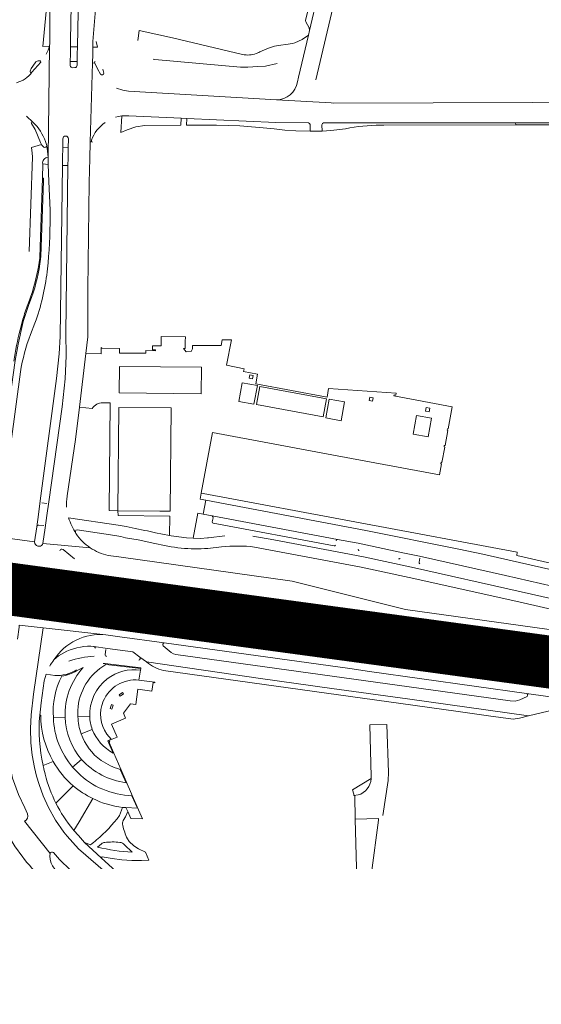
# Model space of a CAD drawing. Header units: metres. Extents: x 166325 to 190320, y 381923 to 404576.
# Tile 303 of 656: x 173951 to 174100, y 387516 to 387796. Entities that reach past the tile are written whole.
import ezdxf

# ---------------------------------------------------------------- set-up
doc = ezdxf.new("R2010")
doc.units = ezdxf.units.M
for name, color, linetype, lineweight in [('B-WE-VH-VERHARDING_ASFALT-GV', 8, 'Continuous', 18), ('B-WE-VH-VERHARDING_BETONSTRAATSTEEN-GV', 8, 'Continuous', 18), ('B-WE-VH-VERHARDING_N-WEG', 8, 'Continuous', 18), ('B-WE-VH-VERHARDING_STRAATBAKSTEEN-GV', 8, 'Continuous', 18), ('X-XX-AL-TEKENBLAD-T50', 4, 'Continuous', 50)]:
    doc.layers.add(name, color=color, linetype=linetype, lineweight=lineweight)
doc.styles.add('NLCS-ISO-M500-T50', font='NLCS-ISO.ttf', dxfattribs={"height": 2.5})

msp = doc.modelspace()

# ---------------------------------------------------------------- linework, layer by layer
at = {"layer": 'B-WE-VH-VERHARDING_ASFALT-GV', "flags": 128}
for points in [[(173965.43, 387786.126), (173965.473, 387788.206), (173965.599, 387796.825), (173965.924, 387801.757), (173966.812, 387808.767), (173968.004, 387815.732), (173969.354, 387822.646), (173970.608, 387828.499), (173971.508, 387833.434), (173971.811, 387836.014), (173972.028, 387843.03), (173971.882, 387847.449), (173971.643, 387850.94)], [(173971.719, 387783.598), (173971.815, 387785.987), (173971.846, 387788.109), (173971.854, 387789.588), (173971.804, 387789.693), (173972.52, 387797.689), (173973.004, 387802.099), (173973.702, 387807.135), (173974.713, 387814.426), (173975.972, 387821.544), (173977.516, 387829.515), (173978.537, 387835.646), (173978.842, 387838.634), (173979.029, 387843.262)], [(173967.794, 387800.72), (173967.617, 387798.189), (173967.448, 387788.187), (173967.422, 387786.082), (173967.396, 387783.986), (173967.386, 387782.959)], [(173959.551, 387795.556), (173959.56, 387789.256), (173959.467, 387788.364), (173959.084, 387756.757), (173959.162, 387754.69), (173959.345, 387749.862), (173959.654, 387741.682)], [(173965.411, 387782.765), (173965.385, 387783.986), (173965.43, 387786.126)], [(173964.424, 387659.246), (173964.568, 387660.265), (173966.853, 387676.395), (173967.997, 387685.56), (173969.865, 387700.808), (173970.453, 387705.613), (173970.373, 387719.196), (173970.772, 387749.563), (173970.956, 387756.337), (173971.091, 387761.071), (173971.719, 387783.598)], [(173940.455, 387649.161), (173955.275, 387647.175), (173955.861, 387651.492), (173956.322, 387655.028), (173956.828, 387658.855), (173961.45, 387693.688), (173962.248, 387700.732), (173962.539, 387705.726), (173963.192, 387754.375), (173963.187, 387756.471), (173963.276, 387759.522), (173963.276, 387761.987)], [(173964.877, 387761.971), (173964.841, 387759.455), (173964.79, 387756.435), (173964.747, 387754.377), (173964.164, 387706.674), (173964.204, 387700.148), (173963.927, 387693.627), (173963.098, 387685.625), (173959.327, 387658.617), (173958.784, 387654.699), (173958.289, 387651.237), (173957.626, 387646.746), (173971.06, 387645.532)], [(173957.905, 387759.625), (173957.344, 387760.21), (173957.267, 387760.351), (173954.376, 387759.473), (173954.604, 387757.861), (173954.632, 387756.851), (173953.754, 387729.861)], [(173956.814, 387731.223), (173957.466, 387750.806), (173957.568, 387754.816)], [(173959.09, 387726.624), (173958.841, 387724.132)], [(173951.612, 387709.424), (173951.925, 387710.596)], [(173951.124, 387707.599), (173951.612, 387709.424)], [(173955.368, 387709.496), (173954.111, 387706.251)], [(173951.222, 387695.64), (173947.125, 387665.113), (173946.417, 387660.145), (173946.386, 387659.931), (173946.127, 387658.109), (173945.628, 387656.186)], [(173759.028, 387667.885), (173755.809, 387668.055), (173753.978, 387668.165), (173753.459, 387661.072), (173755.259, 387660.947), (173759.257, 387660.669), (173759.713, 387660.129), (173759.677, 387659.659), (173759.145, 387659.199), (173779.374, 387656.486), (173779.76, 387659.348), (173843.748, 387651.003), (173852.627, 387649.845), (173928.351, 387639.339), (173931.708, 387638.858), (173935.223, 387638.354), (173937.046, 387638.12), (173952.713, 387635.942), (174129.088, 387611.416)], [(173977.335, 387627.499), (173973.805, 387628.01), (173969.9, 387628.542), (173952.001, 387631.033), (173811.175, 387650.628), (173789.837, 387653.598), (173789.041, 387653.709), (173788.096, 387653.841), (173784.966, 387654.276), (173777.009, 387655.384)], [(174009.417, 387648.871), (174004.81, 387648.375), (174004.458, 387648.337), (174002.441, 387648.197), (174000.506, 387648.206), (174000.43, 387648.211), (173998.509, 387648.343), (173994.114, 387648.938), (173993.696, 387649.007), (173991.638, 387649.383), (173989.689, 387649.79), (173987.432, 387650.302), (173986.678, 387650.473), (173983.909, 387651.047), (173981.368, 387651.536), (173979.008, 387651.958), (173964.933, 387654.009)], [(173811.175, 387650.628), (173952.001, 387631.033), (173952.713, 387635.942), (173937.046, 387638.12)], [(173955.275, 387647.175), (173940.455, 387649.161)], [(173967.064, 387649.457), (173966.986, 387649.583)], [(173967.354, 387650.665), (173976.852, 387649.24), (173979.814, 387648.753), (173981.147, 387648.386), (173984.758, 387647.744), (173989.465, 387646.754)], [(174135.81, 387623.78), (174134.043, 387624.145), (174125.397, 387625.93), (174118.183, 387627.42), (174093.762, 387632.982), (174062.557, 387639.95), (174048.852, 387642.913), (174023.32, 387647.794), (174017.411, 387648.822)], [(173956.616, 387645.949), (173956.14, 387646.015)], [(173971.06, 387645.532), (173957.626, 387646.746)], [(173963.042, 387645.146), (173963.35, 387645.002), (173966.574, 387642.33)], [(174127.022, 387618.767), (174060.881, 387627.932), (174028.595, 387636.043), (173979.252, 387642.891), (173976.201, 387643.306)], [(174004.561, 387645.337), (174008.511, 387645.753)], [(174017.895, 387645.735), (174048.249, 387639.96), (174061.904, 387637.028), (174093.138, 387630.085), (174117.467, 387624.501), (174132.376, 387621.427), (174133.359, 387621.224)], [(173952.713, 387635.942), (173952.001, 387631.033), (173969.9, 387628.542)], [(173970.102, 387629.966), (173974.019, 387629.425), (173977.566, 387628.969), (174092.183, 387613.058), (174097.363, 387612.524), (174102.563, 387612.253), (174126.458, 387611.658), (174129.088, 387611.416), (173952.713, 387635.942)], [(174121.354, 387607.343), (174095.377, 387611.101), (173977.335, 387627.499)], [(173957.731, 387622.704), (173950.903, 387623.467), (173950.816, 387622.864), (173950.426, 387619.483)], [(173950.903, 387623.467), (173957.731, 387622.704), (173975.491, 387620.718), (173978.218, 387620.355), (173979.537, 387620.172), (173992.166, 387618.432), (174044.985, 387611.114), (174050.594, 387610.263), (174095.306, 387604.055), (174112.15, 387601.664)], [(173975.491, 387620.718), (173957.731, 387622.704), (173954.947, 387603.866), (173954.247, 387597.93), (173954.081, 387594.007), (173954.17, 387589.973), (173954.558, 387586.446), (173955.215, 387582.911), (173955.82, 387580.494), (173956.568, 387578.059), (173957.719, 387574.83), (173959.206, 387571.536), (173961.231, 387567.979), (173963.607, 387564.56), (173964.575, 387563.342), (173967.732, 387559.772), (173988.106, 387542.172), (173995.701, 387535.094), (173993.362, 387537.596), (173990.199, 387541.499)], [(173999.628, 387531.057), (173995.701, 387535.094), (173988.106, 387542.172), (173967.732, 387559.772), (173964.575, 387563.342), (173963.607, 387564.56), (173961.231, 387567.979), (173959.206, 387571.536), (173957.719, 387574.83), (173956.568, 387578.059), (173955.82, 387580.494), (173955.215, 387582.911), (173954.558, 387586.446), (173954.17, 387589.973), (173954.081, 387594.007), (173954.247, 387597.93), (173954.947, 387603.866), (173957.731, 387622.704)], [(173958.023, 387607.578), (173958.529, 387609.545)], [(173956.719, 387597.824), (173956.897, 387599.575), (173957.138, 387601.319), (173958.023, 387607.578)], [(173948.111, 387585.807), (173948.356, 387582.805), (173948.967, 387579.875), (173950.71, 387575.234), (173952.43, 387571.465), (173953.259, 387569.744)], [(173957.746, 387583.118), (173957.701, 387583.321), (173957.656, 387583.524)], [(173980.765, 387536.735), (173980.523, 387536.913), (173976.712, 387539.71), (173972.906, 387542.97), (173961.023, 387553.993), (173960.322, 387554.971), (173959.96, 387555.719), (173959.646, 387556.768), (173959.547, 387557.76), (173959.671, 387558.456), (173952.377, 387567.616)], [(173952.377, 387567.616), (173959.671, 387558.456)], [(173983.681, 387548.615), (173978.887, 387552.977), (173978.484, 387553.344), (173974.233, 387557.211), (173969.468, 387561.575), (173968.848, 387562.291), (173967.72, 387563.591), (173966.469, 387565.034), (173966.169, 387565.38)], [(173960.617, 387558.728), (173962.34, 387556.738), (173965.468, 387553.666), (173976.523, 387543.641)], [(173955.25, 387553.431), (173957.555, 387551.032), (173958.313, 387550.352), (173960.195, 387548.665), (173973.053, 387538.178), (173976.014, 387535.684)], [(173990.459, 387522.473), (173996.223, 387515.587), (174000.778, 387509.64), (174002.15, 387507.381), (174002.88, 387506.178), (174003.822, 387504.471), (174004.712, 387502.736), (174006.851, 387498.213), (174008.866, 387493.643), (174009.305, 387492.488), (174010.068, 387490.48), (174013.268, 387491.696), (174012.308, 387494.286), (174010.691, 387498.651), (174008.312, 387504.079), (174006.079, 387508.246), (174005.439, 387509.249), (174002.322, 387514.136), (173997.108, 387520.793), (173990.805, 387527.813), (173980.765, 387536.735)], [(173980.765, 387536.735), (173990.805, 387527.813), (173997.108, 387520.793), (174002.322, 387514.136), (174005.439, 387509.249), (174006.079, 387508.246), (174008.312, 387504.079), (174010.691, 387498.651), (174012.308, 387494.286), (174013.268, 387491.696), (174017.364, 387493.197)], [(173991.558, 387529.516), (173980.765, 387536.735)], [(173987.209, 387535.407), (173988.907, 387534.361)], [(173998.792, 387522.695), (173996.778, 387524.946)], [(173999.941, 387525.009), (174004.856, 387519.214), (174007.714, 387515.342), (174010.158, 387511.558), (174012.139, 387508.036), (174014.349, 387503.544), (174016.28, 387498.917), (174017.103, 387496.612), (174017.963, 387494.202)], [(174019.671, 387499.985), (174017.676, 387504.819), (174016.432, 387507.551), (174014.103, 387511.944), (174013.51, 387512.88), (174009.812, 387518.719)]]:
    msp.add_lwpolyline(points, dxfattribs=at)
at = {"layer": 'B-WE-VH-VERHARDING_ASFALT-GV'}
for points in [[(173966.033, 387782.24, -0.3435647), (173965.411, 387782.765)], [(173967.386, 387782.959, -0.3991416), (173966.682, 387782.252)], [(173963.276, 387761.987, -0.9793838), (173964.877, 387761.971)], [(173958.693, 387760.07, -0.7194363), (173957.905, 387759.625)], [(173959.084, 387756.757, 0.0494421), (173958.693, 387760.07)], [(173959.654, 387741.682, -0.0277602), (173959.09, 387726.624)], [(173953.361, 387714.833, 0.0431694), (173956.18, 387724.541)], [(173958.841, 387724.132, -0.0556939), (173955.368, 387709.496)], [(173954.111, 387706.251, 0.0515042), (173951.222, 387695.64)], [(173964.377, 387657.115, -0.0398783), (173964.424, 387659.246)], [(173966.986, 387649.583, -0.0509769), (173964.933, 387654.009)], [(173966.986, 387649.583, -0.1499959), (173966.897, 387650.178)], [(173966.897, 387650.178, -0.3433496), (173967.354, 387650.665)], [(173971.06, 387645.532, -0.0922868), (173967.064, 387649.457)], [(173989.465, 387646.754, 0.0807665), (174004.561, 387645.337)], [(174008.511, 387645.753, -0.0564986), (174017.895, 387645.735)], [(173962.441, 387644.668, -0.4327836), (173963.042, 387645.146)], [(173976.201, 387643.306, -0.0921831), (173971.06, 387645.532)], [(173960.763, 387613.587, -0.2837616), (173975.491, 387620.718)], [(173959.549, 387611.792, -0.0389086), (173960.763, 387613.587)], [(173958.272, 387581.014, -0.0113785), (173957.746, 387583.118)], [(173961.347, 387572.741, -0.056001), (173958.272, 387581.014)], [(173966.169, 387565.38, -0.0558697), (173961.347, 387572.741)], [(173953.259, 387569.744, -0.39117), (173952.377, 387567.616)], [(173959.671, 387558.456, -0.5829354), (173960.617, 387558.728)], [(173990.199, 387541.499, 0.0472495), (173983.681, 387548.615)], [(173976.523, 387543.641, 0.0610969), (173987.209, 387535.407)], [(173988.907, 387534.361, -0.082501), (173999.941, 387525.009)], [(174009.812, 387518.719, 0.0430899), (173999.628, 387531.057)], [(173996.778, 387524.946, 0.0738447), (173991.558, 387529.516)], [(174007.684, 387510.435, 0.046227), (173998.792, 387522.695)]]:
    msp.add_lwpolyline(points, format="xyb", dxfattribs=at)
at = {"layer": 'B-WE-VH-VERHARDING_BETONSTRAATSTEEN-GV', "flags": 128}
for points in [[(174071.518, 387947.765), (174069.534, 387933.292), (174069.502, 387933.061), (174067.489, 387918.567), (174067.452, 387918.4), (174066.784, 387915.476), (174061.812, 387898.536), (174061.717, 387898.211), (174057.641, 387884.324), (174057.574, 387884.096), (174051.888, 387864.783), (174051.77, 387864.192), (174051.226, 387862.352), (174050.714, 387860.619), (174046.497, 387847.839), (174046.461, 387847.686), (174041.678, 387827.457), (174041.658, 387827.374), (174038.32, 387813.223), (174038.283, 387813.067), (174033.523, 387792.852), (174033.224, 387791.472), (174030.409, 387779.574), (174030.084, 387778.202)], [(174035.345, 387778.772), (174043.895, 387815.079), (174046.36, 387825.541), (174048.945, 387836.517), (174051.746, 387846.149), (174054.146, 387854.4), (174055.888, 387861.456)], [(173971.643, 387850.94), (173971.882, 387847.449), (173972.028, 387843.03), (173971.811, 387836.014), (173971.508, 387833.434), (173970.608, 387828.499), (173969.354, 387822.646), (173968.004, 387815.732), (173966.812, 387808.767), (173965.924, 387801.757), (173965.599, 387796.825), (173965.473, 387788.206), (173967.448, 387788.187), (173967.617, 387798.189), (173967.794, 387800.72)], [(173960.626, 387812.044), (173960.223, 387810.114), (173959.325, 387804.185), (173958.562, 387798.211), (173957.614, 387788.319), (173959.467, 387788.364), (173959.56, 387789.256), (173959.551, 387795.556)], [(174037.906, 387812.55), (174036.293, 387811.505), (174036.069, 387811.23), (174032.389, 387795.63), (174032.44, 387795.258), (174033.41, 387793.597), (174033.523, 387792.852), (174038.283, 387813.067)], [(173955.397, 387783.641), (173954.292, 387781.986), (173953.953, 387781.244)], [(173967.396, 387783.986), (173965.385, 387783.986), (173965.411, 387782.765)], [(173967.386, 387782.959), (173967.396, 387783.986)], [(173974.055, 387780.337), (173974.035, 387780.381), (173973.122, 387781.925), (173972.45, 387783.569), (173971.719, 387783.598), (173971.091, 387761.071), (173971.493, 387761.249)], [(173966.033, 387782.24), (173966.682, 387782.252)], [(174125.543, 387772.379), (174040.248, 387772.175), (174039.682, 387772.186), (174024.1, 387773.041), (173981.956, 387775.565), (173980.416, 387775.837), (173978.566, 387776.396)], [(174024.1, 387773.041), (174039.682, 387772.186)], [(174037.519, 387766.514), (174092.171, 387766.558), (174103.127, 387766.567), (174124.81, 387766.584), (174125.543, 387772.379)], [(173954.826, 387766.662), (173954.742, 387766.738)], [(173978.257, 387768.136), (173979.143, 387768.379), (173980.052, 387768.514), (173982.051, 387768.565), (173996.957, 387767.875), (173998.567, 387767.8), (174023.96, 387766.624), (174033.215, 387766.53)], [(173954.329, 387766.334), (173955.377, 387764.63), (173956.957, 387760.922), (173957.267, 387760.351), (173957.344, 387760.21), (173957.905, 387759.625)], [(174033.729, 387766.045), (174033.668, 387764.12), (174037.117, 387764.161), (174037.068, 387766.007)], [(173963.276, 387761.987), (173963.276, 387759.522), (173964.841, 387759.455), (173964.877, 387761.971)], [(173957.568, 387754.816), (173959.162, 387754.69), (173959.084, 387756.757)], [(173964.747, 387754.377), (173963.192, 387754.375), (173962.539, 387705.726), (173962.248, 387700.732), (173961.45, 387693.688), (173956.828, 387658.855)], [(173959.327, 387658.617), (173963.098, 387685.625), (173963.927, 387693.627), (173964.204, 387700.148), (173964.164, 387706.674), (173964.747, 387754.377)], [(173956.573, 387724.953), (173957, 387728.482), (173957.744, 387750.03)], [(173957.744, 387750.03), (173957.769, 387750.761), (173957.466, 387750.806), (173956.814, 387731.223)], [(173956.484, 387726.14), (173956.18, 387724.541)], [(173943.881, 387657.409), (173944.208, 387659.817), (173944.975, 387665.449), (173949.714, 387698.838), (173950.546, 387703.526), (173952.047, 387709.995), (173953.425, 387714.207)], [(173951.925, 387710.596), (173951.612, 387709.424), (173951.124, 387707.599)], [(174074.177, 387685.634), (174057.52, 387688.762), (174057.58, 387689.077), (174058.072, 387688.983), (174058.172, 387689.564), (174038.936, 387690.883), (174038.511, 387688.424), (174018.241, 387692.213), (174018.735, 387694.927), (174014.767, 387695.695), (174014.923, 387696.478), (174009.924, 387697.476), (174011.284, 387704.756), (174008.627, 387704.746), (174008.362, 387703.147), (174000.175, 387703.153), (174000.191, 387702.199), (173999.823, 387701.415), (173998.395, 387701.348), (173997.675, 387702.307), (173998.092, 387702.308), (173998.146, 387704.267), (173998.183, 387705.617), (173991.269, 387705.686), (173991.243, 387703.035), (173988.848, 387703.052), (173988.813, 387701.873), (173989.663, 387701.853), (173989.655, 387701.649), (173986.958, 387701.655), (173986.953, 387700.935), (173979.408, 387700.977), (173979.422, 387702.305), (173974.412, 387702.341), (173974.236, 387702.572), (173974.186, 387700.732), (173969.865, 387700.808), (173967.997, 387685.56), (173971.646, 387685.194)], [(173974.651, 387686.822), (173976.745, 387686.8), (173976.447, 387656.178), (173978.938, 387656.062), (173979.02, 387654.714), (173993.761, 387654.496), (173993.696, 387649.007), (173994.114, 387648.938), (173998.509, 387648.343), (174000.43, 387648.211), (174001.704, 387655.359), (174003.278, 387655.063), (174003.988, 387659.032), (174002.358, 387659.338), (174002.701, 387661.104), (174005.929, 387678.364), (174041.363, 387671.733), (174070.551, 387666.271), (174071.14, 387669.414), (174070.931, 387669.468), (174071.004, 387669.892), (174071.219, 387669.836), (174072.033, 387674.188), (174071.818, 387674.237), (174071.902, 387674.659), (174072.113, 387674.61), (174072.927, 387678.962), (174072.711, 387679.01), (174072.8, 387679.43), (174073.007, 387679.384), (174074.177, 387685.634)], [(173957.319, 387658.313), (173958.756, 387658.162)], [(174003.988, 387659.032), (174003.278, 387655.063), (174005.826, 387654.598), (174041.538, 387647.875), (174047.334, 387646.828), (174060.058, 387644.11), (174064.858, 387643.09), (174089.331, 387637.627), (174125.867, 387629.296), (174133.375, 387627.299), (174135.201, 387635.711)], [(174130.214, 387632.942), (174101.686, 387639.402), (174082.834, 387643.671), (174076.022, 387645.136), (174049.595, 387650.465), (174003.988, 387659.032)], [(174041.538, 387647.875), (174005.826, 387654.598)], [(173957.847, 387651.824), (173956.441, 387651.99)], [(174006.048, 387654.056), (174005.85, 387652.871)], [(174006.095, 387652.513), (174040.535, 387646.038)], [(173955.861, 387651.492), (173955.275, 387647.175)], [(173957.626, 387646.746), (173958.289, 387651.237)], [(174060.058, 387644.11), (174047.334, 387646.828)], [(174089.331, 387637.627), (174064.858, 387643.09)], [(174064.964, 387642.547), (174064.707, 387641.374)], [(174125.867, 387629.296), (174089.331, 387637.627)], [(173992.166, 387618.432), (173979.537, 387620.172), (173978.218, 387620.355), (173975.491, 387620.718)], [(173963.551, 387615.643), (173962.066, 387614.738), (173960.763, 387613.587), (173960.652, 387613.401)], [(173960.763, 387613.587), (173962.066, 387614.738), (173963.551, 387615.643)], [(173972.164, 387617.44), (173971.278, 387617.526)], [(173971.278, 387617.526), (173972.164, 387617.44), (173976.013, 387616.87), (173983.183, 387615.861), (173985.222, 387614.407), (173987.143, 387612.992), (174019.598, 387608.283), (174039.893, 387605.467), (174061.418, 387602.476), (174095.902, 387597.637), (174103.419, 387599.46), (174112.15, 387601.664), (174095.306, 387604.055)], [(173975.555, 387616.535), (173975.356, 387615.096)], [(173983.183, 387615.861), (173976.013, 387616.87)], [(173985.222, 387614.407), (173983.183, 387615.861)], [(174095.451, 387603.19), (174093.443, 387602.167), (174092.069, 387601.859), (174090.661, 387601.893), (173995.476, 387615.115), (173994.775, 387615.287), (173994.148, 387615.646), (173991.836, 387617.61)], [(173975.517, 387612.24), (173985.487, 387611.114), (173985.511, 387611.318), (173975.303, 387612.514), (173974.762, 387612.577)], [(174039.893, 387605.467), (174019.598, 387608.283), (173987.143, 387612.992)], [(173960.971, 387609.155), (173958.529, 387609.545), (173958.023, 387607.578), (173957.138, 387601.319), (173956.897, 387599.575), (173956.719, 387597.824), (173956.998, 387597.825)], [(173969.094, 387611.41), (173967.168, 387610.437)], [(173985.416, 387610.661), (173985.487, 387611.114), (173975.517, 387612.24)], [(173984.965, 387607.841), (173985.416, 387610.661)], [(173991.924, 387610.567), (174059.51, 387601.184), (174075.186, 387599.008), (174084.46, 387597.677), (174091.507, 387596.705), (174093.315, 387597.004), (174095.902, 387597.637), (174061.418, 387602.476), (174039.893, 387605.467)], [(173980.857, 387575.085), (173982.971, 387574.904), (173984.51, 387571.378), (173981.264, 387571.512), (173981.762, 387570.373), (173982.618, 387568.412), (173985.965, 387568.335), (173983.071, 387574.948), (173982.868, 387575.411), (173979.785, 387582.458), (173976.452, 387590.076), (173976.631, 387590.153), (173976.437, 387590.602), (173978.731, 387591.584), (173977.119, 387595.261), (173979.125, 387596.139), (173981.16, 387597.029), (173980.534, 387598.398), (173982.564, 387601.076), (173984.076, 387600.863), (173984.386, 387603.072), (173984.688, 387605.227), (173988.619, 387604.676), (173988.968, 387607.153), (173989.468, 387607.071), (173989.497, 387607.279), (173984.965, 387607.841)], [(173967.539, 387599.225), (173967.606, 387597.379), (173970.967, 387597.484)], [(173967.606, 387597.379), (173967.539, 387599.225)], [(173956.998, 387597.825), (173956.719, 387597.824)], [(173960.608, 387597.123), (173963.935, 387597.273)], [(173971.675, 387593.785), (173968.53, 387592.564)], [(174054.389, 387569.225), (174055.938, 387579.25), (174055.979, 387581.5), (174055.584, 387595.195), (174050.68, 387595.084), (174051.045, 387580.372), (174051.034, 387579.785)], [(173975.859, 387592.476), (173977.056, 387591.004), (173976.068, 387590.565), (173977.618, 387587.022)], [(173957.656, 387583.524), (173960.564, 387584.679)], [(173968.636, 387585.225), (173966.086, 387583.059)], [(173979.642, 387582.395), (173981.307, 387578.591)], [(174051.034, 387579.785), (174045.762, 387576.601), (174046.17, 387575.346), (174046.177, 387574.937), (174047.356, 387575.126)], [(173966.197, 387577.749), (173963.943, 387575.422), (173961.347, 387572.741)], [(173966.169, 387565.38), (173966.469, 387565.034), (173967.897, 387567.445), (173971.833, 387574.093)], [(173980.325, 387571.558), (173981.264, 387571.512), (173984.51, 387571.378), (173982.971, 387574.904), (173980.857, 387575.085)], [(174047.356, 387575.126), (174046.177, 387574.937), (174046.387, 387574.932), (174046.569, 387568.191), (174053.209, 387568.418)], [(173980.488, 387567.852), (173981.151, 387568.883), (173981.762, 387570.373), (173981.264, 387571.512), (173980.325, 387571.558), (173979.451, 387569.247)], [(174051.143, 387552.037), (174051.191, 387552.924), (174053.14, 387567.912), (174053.209, 387568.418), (174046.569, 387568.191), (174047.412, 387536.989), (174047.492, 387536.552)], [(173971.162, 387560.94), (173969.468, 387561.575), (173974.233, 387557.211), (173974.505, 387557.515), (173977.302, 387557.008), (173980.093, 387556.653), (173982.901, 387556.474), (173985.714, 387556.472), (173987.787, 387556.577), (173986.816, 387558.799), (173984.839, 387559.768), (173983.503, 387560.645), (173982.205, 387561.892), (173981.665, 387562.618)], [(173973.171, 387560.292), (173974.279, 387561.234)], [(173980.842, 387560.896), (173983.058, 387558.845)], [(173958.313, 387550.352), (173957.555, 387551.032), (173955.25, 387553.431)], [(174049.872, 387544.405), (174049.686, 387551.577)], [(174051.367, 387543.877), (174051.143, 387552.037)], [(174046.39, 387534.115), (174046.404, 387533.562), (174051.672, 387533.697), (174051.382, 387543.09)], [(174051.382, 387543.09), (174051.367, 387543.877)], [(174042.01, 387536.229), (174036.034, 387536.064), (174036.051, 387534.203), (174036.621, 387534.321)], [(174015.113, 387532.082), (174015.793, 387527.532), (174018.227, 387528.231)], [(174036.215, 387531.177), (174035.506, 387531.125), (174034.003, 387531.015)], [(174034.003, 387531.015), (174035.506, 387531.125)], [(174051.672, 387533.697), (174046.404, 387533.562), (174044.859, 387533.523)], [(174046.127, 387524.839), (174046.555, 387523.911), (174046.77, 387522.911), (174046.913, 387520.689), (174047.261, 387499.217), (174052.33, 387499.339), (174052.203, 387504.705), (174051.672, 387533.697)], [(174018.227, 387528.231), (174015.793, 387527.532), (174015.925, 387526.602)], [(174015.533, 387526.058), (174013.904, 387525.78)], [(174013.571, 387525.199), (174014.423, 387522.281), (174014.465, 387520.665), (174016.572, 387521.323), (174016.921, 387521.184), (174023.758, 387522.965), (174029.114, 387524.088), (174033.721, 387524.577), (174038.342, 387524.906), (174041.399, 387524.985), (174045.44, 387524.899)], [(174045.44, 387524.899), (174041.399, 387524.985), (174038.342, 387524.906), (174033.721, 387524.577), (174029.114, 387524.088), (174023.758, 387522.965), (174016.921, 387521.184), (174017.095, 387520.984), (174018.227, 387516.575), (174022.936, 387517.882)]]:
    msp.add_lwpolyline(points, dxfattribs=at)
at = {"layer": 'B-WE-VH-VERHARDING_BETONSTRAATSTEEN-GV'}
for points in [[(173959.551, 387795.556, -0.0350843), (173960.327, 387806.184)], [(173956.631, 387784.178, 0.2409045), (173955.397, 387783.641)], [(173957.013, 387783.77, 0.5570268), (173956.631, 387784.178)], [(173953.953, 387781.244, 0.7766698), (173954.496, 387780.925)], [(174030.084, 387778.202, -0.3705223), (174024.1, 387773.041)], [(173954.742, 387766.738, 0.7748795), (173954.329, 387766.334)], [(173958.358, 387761.199, 0.12067), (173954.826, 387766.662)], [(173971.415, 387761.592, -0.1478917), (173975.331, 387766.649)], [(173971.415, 387761.592, 0.1523457), (173971.493, 387761.249)], [(173971.493, 387761.249, 0.1500917), (173971.734, 387761.017)], [(173959.084, 387756.757, 0.4625545), (173957.568, 387754.816)], [(173956.814, 387731.223, -0.0385634), (173956.484, 387726.14)], [(173953.425, 387714.207, 0.0513753), (173956.573, 387724.953)], [(173953.361, 387714.833, 0.0256154), (173951.925, 387710.596)], [(173951.124, 387707.599, 0.02438), (173949.372, 387698.663)], [(173971.646, 387685.194, -0.2526228), (173974.651, 387686.822)], [(174005.826, 387654.598, -0.3637428), (174006.048, 387654.056)], [(173956.441, 387651.99, 0.3541479), (173955.861, 387651.492)], [(174005.85, 387652.871, 0.3965191), (174006.095, 387652.513)], [(173955.275, 387647.175, 0.3718028), (173956.14, 387646.015)], [(173956.616, 387645.949, 0.3619255), (173957.626, 387646.746)], [(174040.535, 387646.038, 0.3500557), (174040.91, 387646.284)], [(174041.111, 387647.452, -0.4123822), (174041.538, 387647.875)], [(174047.411, 387645.104, 0.4615495), (174047.656, 387644.729)], [(174058.895, 387642.349, 0.4572573), (174059.263, 387642.57)], [(174064.707, 387641.374, 0.3793038), (174064.936, 387640.977)], [(173991.836, 387617.61, -0.4792451), (173992.166, 387618.432)], [(173971.278, 387617.526, 0.1181723), (173963.551, 387615.643)], [(173972.603, 387616.952, 0.2384789), (173972.164, 387617.44)], [(173975.356, 387615.096, 0.4162563), (173975.771, 387614.555)], [(173965.024, 387613.249, -0.060782), (173972.214, 387614.662)], [(173984.892, 387613.543, 0.6112398), (173985.222, 387614.407)], [(173987.143, 387612.992, 0.1282223), (173991.924, 387610.567)], [(173967.232, 387610.733, -0.1520169), (173960.971, 387609.155)], [(173967.168, 387610.437, -0.0961648), (173962.989, 387608.967)], [(173963.935, 387597.273, -0.1957102), (173969.094, 387611.41)], [(173975.517, 387612.24, 0.2517823), (173967.539, 387599.225)], [(173975.941, 387608.15, -0.205712), (173985.416, 387610.661)], [(173960.608, 387597.123, -0.1393645), (173962.989, 387608.967)], [(173970.967, 387597.484, -0.2413145), (173975.941, 387608.15)], [(173974.763, 387601.799, -0.3267173), (173984.965, 387607.841)], [(174095.306, 387604.055, -0.5983524), (174095.451, 387603.19)], [(173974.763, 387601.799, 0.2615087), (173975.859, 387592.476)], [(173956.719, 387597.824, 0.0744825), (173957.656, 387583.524)], [(173960.564, 387584.679, -0.1335703), (173956.998, 387597.825)], [(173966.086, 387583.059, -0.1722276), (173960.608, 387597.123)], [(173963.935, 387597.273, 0.1729265), (173968.636, 387585.225)], [(173968.53, 387592.564, -0.0868422), (173967.606, 387597.379)], [(173970.967, 387597.484, 0.0898266), (173971.675, 387593.785)], [(173977.618, 387587.022, -0.1730459), (173971.675, 387593.785)], [(173968.53, 387592.564, 0.159094), (173974.215, 387584.937)], [(173960.564, 387584.679, 0.0866878), (173966.197, 387577.749)], [(173968.636, 387585.225, 0.1758056), (173981.307, 387578.591)], [(173974.215, 387584.937, 0.0754296), (173979.642, 387582.395)], [(173980.857, 387575.085, -0.1905052), (173966.086, 387583.059)], [(174051.034, 387579.785, -0.3371471), (174047.356, 387575.126)], [(173966.197, 387577.749, 0.0596201), (173971.833, 387574.093)], [(173971.833, 387574.093, 0.0844958), (173980.325, 387571.558)], [(173955.25, 387553.431, -0.0804177), (173945.458, 387568.078)], [(173979.451, 387569.247, -0.0542884), (173972.9, 387562.34)], [(173980.363, 387566.439, -0.2096709), (173980.488, 387567.852)], [(173981.665, 387562.618, -0.0524103), (173980.363, 387566.439)], [(173972.9, 387562.34, -0.0127365), (173971.162, 387560.94)], [(173983.058, 387558.845, -0.0533005), (173973.171, 387560.292)], [(173974.279, 387561.234, -0.1468863), (173975.235, 387561.588)], [(173975.235, 387561.588, -0.0609849), (173979.515, 387561.621)], [(173979.515, 387561.621, -0.2133849), (173980.842, 387560.896)], [(174049.686, 387551.577, -0.4149311), (174050.605, 387552.421)], [(174050.605, 387552.421, -0.3819918), (174051.143, 387552.037)], [(174049.872, 387544.405, 0.4106043), (174050.898, 387543.422)], [(174051.367, 387543.877, -0.3766355), (174050.898, 387543.422)], [(174035.049, 387535.653, 0.0582541), (174015.113, 387532.082)], [(174036.621, 387534.321, -0.3598743), (174037.167, 387533.93)], [(174034.003, 387531.015, 0.0496663), (174018.227, 387528.231)], [(174022.936, 387517.882, -0.0695699), (174045.118, 387520.183)]]:
    msp.add_lwpolyline(points, format="xyb", dxfattribs=at)
at = {"layer": 'B-WE-VH-VERHARDING_BETONSTRAATSTEEN-GV', "flags": 128}
for points in [[(174103.127, 387766.567), (174092.171, 387766.558), (174092.235, 387765.921), (174103.143, 387765.936)], [(173979.336, 387689.894), (173979.398, 387696.813), (173979.406, 387697.139), (174002.763, 387696.932), (174002.71, 387689.401), (173979.335, 387689.595)], [(174016.505, 387694.768), (174017.488, 387694.584), (174017.303, 387693.601), (174016.321, 387693.785)], [(174013.404, 387687.18), (174014.368, 387692.489), (174018.669, 387691.702), (174017.677, 387686.375)], [(174037.415, 387682.774), (174018.42, 387686.334), (174019.388, 387691.466), (174038.362, 387687.919)], [(174050.662, 387688.417), (174051.645, 387688.233), (174051.461, 387687.25), (174050.478, 387687.434)], [(173978.938, 387656.062), (173979.26, 387685.486), (173994.165, 387685.323), (173993.851, 387655.921), (173990.915, 387655.949)], [(174039.112, 387687.861), (174043.487, 387687.042), (174042.56, 387681.703), (174038.148, 387682.512)], [(174066.752, 387685.419), (174067.735, 387685.235), (174067.551, 387684.252), (174066.568, 387684.437)], [(174067.287, 387677.121), (174062.989, 387677.902), (174064.004, 387683.204), (174068.275, 387682.434)], [(174003.229, 387661.005), (174002.701, 387661.104), (174002.358, 387659.338), (174003.988, 387659.032), (174049.595, 387650.465), (174076.022, 387645.136), (174082.834, 387643.671), (174101.686, 387639.402), (174130.214, 387632.942), (174132.447, 387634.323), (174110.446, 387639.2), (174102.156, 387641.098), (174092.561, 387643.296), (174092.658, 387644.271)], [(173979.623, 387603.274), (173979.313, 387603.659), (173980.326, 387604.311), (173980.6, 387603.882)], [(173976.801, 387599.731), (173977.195, 387600.844), (173977.649, 387600.648), (173977.266, 387599.566)]]:
    msp.add_lwpolyline(points, close=True, dxfattribs=at)
at = {"layer": 'B-WE-VH-VERHARDING_STRAATBAKSTEEN-GV', "flags": 128}
for points in [[(173985.011, 387792.858), (173984.72, 387790.602), (173984.64, 387789.985)], [(174014.469, 387785.958), (173994.51, 387790.709), (173985.011, 387792.858)], [(173971.854, 387789.588), (173971.846, 387788.109), (173973.165, 387788.116), (173972.776, 387789.69)], [(174030.409, 387779.574), (174033.224, 387791.472), (174031.426, 387790.274), (174029.305, 387789.333), (174028.71, 387789.125), (174026.801, 387788.83), (174025.341, 387788.675), (174023.524, 387788.367), (174021.894, 387787.788), (174019.342, 387786.708)], [(173959.084, 387756.757), (173959.467, 387788.364)], [(173957.013, 387783.77), (173954.496, 387780.925)], [(173972.544, 387783.974), (173972.312, 387783.908), (173972.45, 387783.569), (173973.122, 387781.925), (173974.035, 387780.381)], [(173988.971, 387784.636), (173989.518, 387784.587), (174013.847, 387782.424), (174014.449, 387782.37), (174015.979, 387782.382), (174018.857, 387782.565), (174021.04, 387782.704), (174024.362, 387783.472)], [(173974.988, 387780.679), (173974.698, 387781.846)], [(173952.915, 387768.392), (173954.742, 387766.738), (173954.826, 387766.662)], [(174033.215, 387766.53), (174023.96, 387766.624), (173998.567, 387767.8), (173998.46, 387765.826), (174007.044, 387765.838), (174013.675, 387765.653), (174020.289, 387765.139), (174023.47, 387764.794), (174026.527, 387764.459), (174029.594, 387764.24), (174033.668, 387764.12), (174033.729, 387766.045)], [(174092.171, 387766.558), (174037.519, 387766.514)], [(174053.743, 387765.87), (174054.672, 387765.871), (174092.235, 387765.921), (174092.171, 387766.558)], [(174037.068, 387766.007), (174037.117, 387764.161), (174039.548, 387764.318), (174043.756, 387764.86)], [(173958.358, 387761.199), (173958.693, 387760.07)]]:
    msp.add_lwpolyline(points, dxfattribs=at)
at = {"layer": 'B-WE-VH-VERHARDING_STRAATBAKSTEEN-GV'}
for points in [[(173959.467, 387788.364, -0.047362), (173958.575, 387786.128)], [(174018.329, 387786.276, -0.1256534), (174014.469, 387785.958)], [(174019.342, 387786.708, -0.0354125), (174018.329, 387786.276)], [(173954.496, 387780.925, -0.1697729), (173950.091, 387777.968)], [(173974.035, 387780.381, 0.6585619), (173974.988, 387780.679)], [(174033.729, 387766.045, 0.3768545), (174033.215, 387766.53)], [(174037.519, 387766.514, 0.3822068), (174037.068, 387766.007)], [(174043.756, 387764.86, -0.0455161), (174053.743, 387765.87)]]:
    msp.add_lwpolyline(points, format="xyb", dxfattribs=at)
at = {"layer": 'B-WE-VH-VERHARDING_STRAATBAKSTEEN-GV', "flags": 128}
msp.add_lwpolyline([(173996.957, 387767.875), (173982.051, 387768.565), (173980.052, 387768.514), (173979.835, 387763.804), (173981.595, 387764.538), (173984.079, 387765.361), (173986.656, 387765.81), (173996.866, 387765.824)], close=True, dxfattribs=at)

# ---------------------------------------------------------------- next in the draw order: texts
at = {"layer": 'X-XX-AL-TEKENBLAD-T50', "insert": (172948.061, 387304.032), "char_height": 250, "attachment_point": 7, "style": 'NLCS-ISO-M500-T50', "bg_fill": 3, "box_fill_scale": 1, "bg_fill_color": 256, "bg_fill_transparency": 0}
msp.add_mtext('Helmond', dxfattribs=at)

# ---------------------------------------------------------------- next in the draw order: linework, layer by layer
at = {"layer": 'B-WE-VH-VERHARDING_N-WEG', "const_width": 15, "flags": 128}
msp.add_lwpolyline([(179238.148, 386745.003), (178727.352, 386805.229), (178365.634, 386858.639), (178265.463, 386879.516), (177699.795, 386956.106), (177281.212, 386997.775), (176913.081, 387040.629), (176714.708, 387067.116), (176513.975, 387082.824), (176334.72, 387090.826), (176179.133, 387111.7), (176033.068, 387139.937), (175822.658, 387196.025), (175616.602, 387250.993), (175292.926, 387336.714), (174996.039, 387419.18), (174648.529, 387520.516), (174558.936, 387544.99), (174399.462, 387551.147), (174143.482, 387607.325), (173777.64, 387656.898), (173629.28, 387668.078), (173499.621, 387714.244), (173213.034, 387739.83)], dxfattribs=at)

doc.saveas('drawing.dxf')
